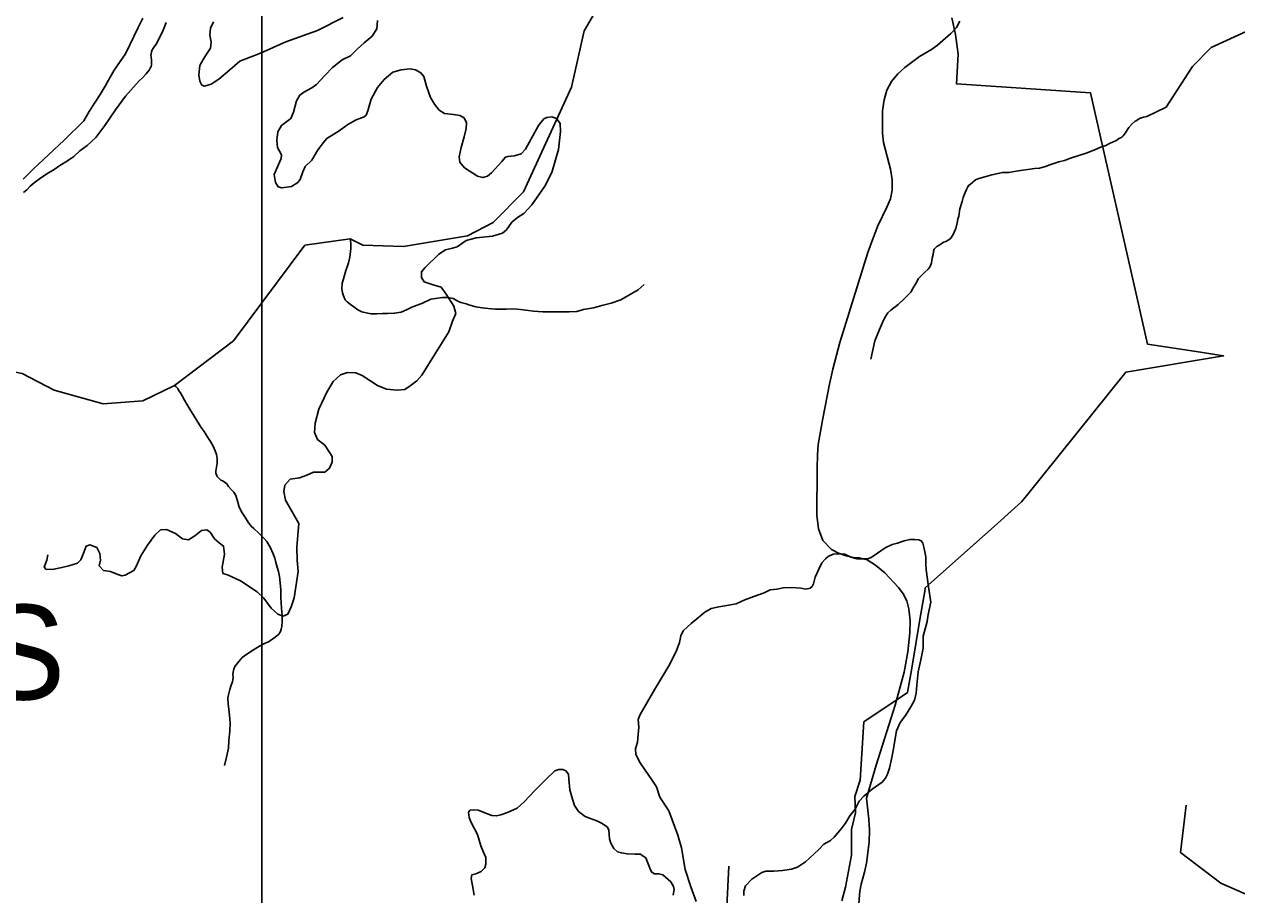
# Model space of a CAD drawing. Extents: x 1159738 to 1321356, y 736314 to 882035.
# Drawn here: x 1227066 to 1234235, y 828411 to 833558 of the extents above; entities that cross this region are included whole.
import ezdxf

# ---------------------------------------------------------------- set-up
doc = ezdxf.new("R2010")
doc.units = 0
for name, color, linetype in [('Exist Boundary Land Use Forest National US Forest Service', 7, 'Continuous'), ('Exist Boundary Land Use Forest National US Forest Service Label', 7, 'Continuous'), ('Exist Hydrographic Creek Single Shore', 7, 'Continuous'), ('Exist Hydrographic Misc Water Feature', 7, 'Continuous'), ('Exist Road Non-System Type 51', 7, 'Continuous'), ('Map Preparation Inset Cut Line', 7, 'Continuous')]:
    doc.layers.add(name, color=color, linetype=linetype)

msp = doc.modelspace()

# ---------------------------------------------------------------- linework, layer by layer
at = {"layer": 'Exist Boundary Land Use Forest National US Forest Service'}
msp.add_lwpolyline([(1231900, 828375.3), (1231921, 828456.2), (1231957, 828645.3), (1231958, 828797.2), (1231980.9, 828895.2), (1231977, 828991.2), (1232009.2, 829089.2), (1232031, 829433.3), (1232256.1, 829585.1), (1232289, 829607.3), (1232313.1, 829750.6), (1232361.5, 830038.9), (1232389.8, 830206.8), (1232393, 830226.3), (1232820.3, 830607), (1232963, 830734.3), (1232992, 830770.4), (1233579, 831500.3), (1234157, 831597.3), (1233994.4, 831622.6), (1233707, 831667.3), (1233643.8, 831946.7), (1233442, 832838.5), (1233371, 833152.3), (1232578, 833205.3), (1232587, 833380.3), (1232581.4, 833424.2), (1232572, 833497.3), (1232550, 833595.3)], dxfattribs=at)
at = {"layer": 'Exist Hydrographic Creek Single Shore'}
for points in [[(1226863.9, 831530.5), (1227054.9, 831493.9), (1227243.9, 831394.9), (1227533.9, 831313.6), (1227767.9, 831331.9), (1227954.2, 831422.6), (1228302.9, 831685.5), (1228725.9, 832251.6), (1228993.2, 832288.4), (1229067.9, 832251.2), (1229309, 832243.1), (1229686, 832307.8), (1229837.9, 832386.8), (1230017.9, 832567.1), (1230300.9, 833185.1), (1230376, 833518.4), (1230471.9, 833680.6), (1230933.9, 833802.6), (1231370.9, 834250.1), (1231407, 834341.3)], [(1236837, 824801.2), (1236818.5, 824893.8), (1236711.2, 825050.2), (1236717.3, 825188.2), (1236787.8, 825320.1), (1236680.2, 825769.8), (1236466.1, 826834.4), (1236394.1, 826970.4), (1236264.1, 827107.6), (1235503.1, 827644.9), (1235194.1, 827953), (1235037.1, 828031.7), (1234909.2, 828218.1), (1234486.1, 828328.3), (1234140.1, 828479.7), (1233903.1, 828661.7), (1233914, 828759.9), (1233935.1, 828940.1)], [(1231215, 828219.9), (1231232.1, 828580.6)]]:
    msp.add_lwpolyline(points, dxfattribs=at)
at = {"layer": 'Exist Hydrographic Misc Water Feature'}
for points in [[(1227905.4, 833569.3), (1227888.3, 833523.7), (1227875.7, 833498), (1227860.8, 833468.4), (1227854.4, 833454.5), (1227846.1, 833440.8), (1227831.5, 833419.1), (1227821.1, 833403.4), (1227818.9, 833393.4), (1227816.6, 833383.4), (1227814.4, 833373.5), (1227816.1, 833365.4), (1227819.7, 833345.4), (1227819.5, 833341.4), (1227819.4, 833337.4), (1227819.3, 833331.4), (1227819.1, 833323.4), (1227818.9, 833315.4), (1227816.6, 833307.4), (1227812.5, 833301.5), (1227808.3, 833293.6), (1227804, 833285.7), (1227787.5, 833264.1), (1227764.9, 833240.7), (1227748.5, 833225.1), (1227727.9, 833203.6), (1227666, 833133.2), (1227605.9, 833052.7), (1227572.6, 833003.5), (1227543.5, 832960.2), (1227512.4, 832919)], [(1232597.9, 833575.5), (1232577, 833539.5), (1232545, 833503.2), (1232464.9, 833433.6), (1232430, 833408.7), (1232358.9, 833366.6), (1232272, 833303), (1232231, 833265.3), (1232194, 833219.5), (1232167, 833169.2), (1232150, 833112)], [(1233816.9, 833068.6), (1233973, 833308.4), (1234084, 833421.1), (1234311.9, 833524.9)], [(1232150, 833112), (1232140.9, 833045.3), (1232139.9, 832914.4), (1232146, 832858.8), (1232187, 832701.1), (1232196.9, 832637.9), (1232196.9, 832577.3), (1232187, 832525.3), (1232167, 832476.1), (1232113, 832365.5), (1232081, 832284), (1232054, 832207.7), (1231888, 831677), (1231847, 831518.6), (1231827, 831429.4), (1231788, 831227.2), (1231761, 831073.4), (1231756, 831012.7), (1231754, 830932.6), (1231753, 830655.8), (1231762, 830574.8), (1231787, 830505.2), (1231839, 830451.5), (1231881, 830429.9), (1231926.1, 830414.8), (1231969, 830406), (1232003.1, 830403.5), (1232049, 830391.5), (1232100, 830359.1), (1232154, 830314.3), (1232236, 830228.7), (1232263.1, 830191.1), (1232284.1, 830149.9), (1232297, 830101.5), (1232305, 830029.8), (1232303, 829960.3), (1232291, 829847.6), (1232268.1, 829726.6), (1232216, 829532.6), (1232103, 829178.1), (1232045.1, 828981.6), (1232060.1, 828858.5), (1232063, 828792.6), (1232061.1, 828721.9), (1232046, 828597.9), (1232035, 828544.9), (1232014, 828474.3), (1232007.1, 828431.8), (1231999.1, 828333.6)], [(1232071, 831578.6), (1232095.7, 831686), (1232123.5, 831753.3), (1232140.6, 831794.9), (1232153.4, 831824.5), (1232172.1, 831852.1), (1232190.5, 831867.7), (1232233.3, 831900.6), (1232268.3, 831933.7), (1232286.7, 831951.3), (1232307.3, 831974.7), (1232322, 832000.4), (1232340.8, 832031.9), (1232351.3, 832053.6), (1232367.7, 832069.2), (1232388.3, 832090.7), (1232410.9, 832110.1), (1232421.3, 832125.9), (1232429.9, 832147.7), (1232434.6, 832175.6), (1232439.1, 832197.4), (1232441.5, 832213.4), (1232445.9, 832227.3), (1232462.4, 832244.9), (1232478.6, 832254.5), (1232501, 832270), (1232515.1, 832273.5), (1232533.3, 832283.1), (1232543.6, 832292.8), (1232558.2, 832314.5), (1232564.6, 832328.3), (1232573.1, 832350.1), (1232582, 832383.9), (1232586.6, 832405.8), (1232591.1, 832423.7), (1232598.2, 832467.6), (1232611.2, 832509.3), (1232617.9, 832533.1), (1232628.8, 832562.8), (1232637.1, 832580.6), (1232645.6, 832596.4), (1232651.8, 832606.2), (1232657.9, 832610.1), (1232674.2, 832623.7), (1232690.6, 832637.3), (1232710.9, 832646.7), (1232745.1, 832655.9), (1232787.5, 832666.8), (1232849.8, 832681.2), (1232888, 832682.2), (1232930.1, 832689.1), (1232970.4, 832696.1), (1233000.5, 832699.3), (1233038.6, 832704.3), (1233068.7, 832707.6), (1233105, 832716.6), (1233129.2, 832726), (1233183.7, 832744.7), (1233215.9, 832751.8), (1233252.3, 832766.9), (1233345.2, 832796.5), (1233399.8, 832817.1), (1233430.1, 832830.3), (1233460.4, 832841.6), (1233482.7, 832853), (1233505, 832862.4), (1233519.1, 832868.1), (1233535.5, 832879.6), (1233555.7, 832891.2), (1233564, 832899), (1233576.5, 832916.6), (1233589, 832936.3), (1233597.2, 832948.1), (1233613.7, 832967.7), (1233634.2, 832985.1), (1233640.2, 832987), (1233660.6, 833000.5), (1233682.8, 833007.9), (1233703, 833013.4), (1233816.9, 833068.6)], [(1227512.4, 832919), (1227489.7, 832887.5), (1227465, 832864.1), (1227438.4, 832840.9), (1227395.5, 832809.9), (1227358.6, 832776.8), (1227321.9, 832749.8), (1227277.3, 832722.9), (1227242.7, 832699.8), (1227199.9, 832672.9), (1227157.2, 832644), (1227124.6, 832620.8), (1227102, 832601.4), (1227081.4, 832579.8), (1227062.9, 832562.4)], [(1230731.3, 832019.4), (1230696.6, 831988.2), (1230641.7, 831955.7), (1230593, 831928.9), (1230536.4, 831908.3), (1230488.1, 831897.5), (1230431.6, 831881), (1230373.3, 831870.6), (1230333, 831859.5), (1230288.9, 831856.7), (1230236.9, 831858.1), (1230186.8, 831857.3), (1230132.9, 831856.7), (1230077, 831862.2), (1230047, 831864.9), (1230001.1, 831872.1), (1229961.2, 831875.2), (1229915.1, 831874.4), (1229885.1, 831873.1), (1229853.1, 831873.9), (1229809.1, 831877), (1229773.2, 831882), (1229735.3, 831887), (1229695.6, 831900), (1229679.7, 831904.4), (1229647.9, 831913.2), (1229634.1, 831919.6), (1229602.4, 831936.4), (1229568.7, 831943.3), (1229538.5, 831942.1), (1229498.4, 831937.1), (1229470.4, 831931.9), (1229421.7, 831909.1), (1229357, 831884.7), (1229326.6, 831869.5), (1229294.2, 831856.4), (1229256.1, 831849.3), (1229216, 831848.4), (1229183.9, 831847.1), (1229151.8, 831846), (1229117.9, 831846.8), (1229087.9, 831851.7), (1229062.1, 831858.4), (1229038.4, 831868.9), (1229014.8, 831887.5), (1228995.1, 831900.1), (1228975.6, 831916.6), (1228964, 831928.9), (1228954.4, 831953.2), (1228948.9, 831969.3), (1228943.6, 831995.5), (1228946.4, 832027.4), (1228953.1, 832053.3), (1228961.8, 832081.1), (1228968.3, 832102.9), (1228977.1, 832128.7), (1228983.6, 832146.6), (1228990.2, 832172.4), (1228992.7, 832194.3), (1228995.3, 832216.3), (1228997.7, 832230.2), (1228998, 832244.2), (1228996.6, 832264.3), (1228994.8, 832276.4), (1228993.2, 832288.4)], [(1228250.5, 829175.4), (1228261.8, 829225.2), (1228273.2, 829276.9), (1228276.2, 829322.8), (1228281.8, 829378.8), (1228282.9, 829424.8), (1228280.1, 829472.8), (1228275.1, 829509), (1228271.7, 829537.1), (1228270.7, 829575.2), (1228273.3, 829593.1), (1228282.1, 829624.9), (1228290.7, 829650.7), (1228297.2, 829670.6), (1228299.6, 829684.5), (1228302, 829698.5), (1228300.3, 829712.5), (1228300.7, 829726.5), (1228305.1, 829744.4), (1228311.6, 829760.2), (1228334.4, 829789.7), (1228355, 829813.2), (1228387.6, 829838.4), (1228422.2, 829859.5), (1228456.7, 829880.6), (1228491.2, 829897.8), (1228509.5, 829907.2), (1228521.7, 829914.9), (1228550.2, 829934.3), (1228570.6, 829951.7), (1228581.1, 829967.4), (1228585.4, 829981.4), (1228589.9, 829997.3), (1228590.7, 830029.3), (1228591.6, 830065.2), (1228586.6, 830103.4), (1228585.4, 830139.5), (1228584.2, 830167.5), (1228583.5, 830213.6), (1228578.5, 830255.7), (1228575.5, 830293.8), (1228570.2, 830322), (1228560.8, 830348.3), (1228553.6, 830376.5), (1228548.2, 830400.5), (1228537, 830430.9), (1228521.9, 830463.3), (1228500.7, 830499.9), (1228483.2, 830520.3), (1228453.9, 830549.2), (1228424.7, 830575.9), (1228407, 830590.4), (1228393.4, 830608.7), (1228370.5, 830645.3), (1228355.1, 830669.8), (1228337.8, 830702.2), (1228328.6, 830732.5), (1228324.9, 830746.6), (1228317.5, 830770.8), (1228306.1, 830791.1), (1228290.6, 830807.5), (1228274.9, 830825.9), (1228263.3, 830840.2), (1228247.7, 830852.6), (1228237.8, 830858.9), (1228227.9, 830863.1), (1228214.2, 830875.5), (1228206.4, 830883.7), (1228202.7, 830893.9), (1228198.9, 830904), (1228199.3, 830915.9), (1228206.4, 830963.8), (1228207.2, 830989.8), (1228203.8, 831013.9), (1228194.3, 831036.2), (1228183, 831062.5), (1228167.7, 831090.9), (1228148.6, 831121.4), (1228129.2, 831149.9), (1228111.8, 831174.3), (1228044.5, 831282.2), (1228027.3, 831312.7), (1228014, 831335), (1228000.5, 831361.3), (1227991.1, 831379.6), (1227981.3, 831389.9), (1227973.7, 831404.1), (1227967.8, 831410.2), (1227962.1, 831416.4), (1227958.1, 831418.5), (1227954.2, 831422.6)]]:
    msp.add_lwpolyline(points, dxfattribs=at)
at = {"layer": 'Exist Road Non-System Type 51'}
for points in [[(1227060.5, 832642.7), (1227119.7, 832700.5), (1227302.8, 832872.7), (1227418.3, 832986.8), (1227450.9, 833041.6), (1227484.9, 833096.5), (1227514.5, 833142.4), (1227544.2, 833191.3), (1227575.3, 833246.1), (1227599, 833286.1), (1227633, 833338), (1227665.6, 833383.9), (1227740.7, 833538.2), (1227767.4, 833594.5)], [(1228184.5, 833572.5), (1228168.2, 833534), (1228163.8, 833492.5), (1228171.2, 833452.5), (1228166.7, 833416.9), (1228147.5, 833387.3), (1228123.8, 833350.2), (1228104.5, 833314.7), (1228098.6, 833259.8), (1228104.6, 833222.1), (1228116.4, 833198.4), (1228132.7, 833191), (1228171.2, 833204.4), (1228217.1, 833234), (1228282.3, 833288.8), (1228340, 833340.7), (1228462.9, 833386.6), (1228612.5, 833453.3), (1228800, 833520.7), (1228952.5, 833597.8)], [(1229155.4, 833580), (1229150.9, 833531.1), (1229122.8, 833488.1), (1229076.9, 833448.1), (1229035.4, 833411), (1228995.4, 833371), (1228946.6, 833347.3)], [(1228946.6, 833347.3), (1228888.8, 833302.9), (1228842.9, 833254), (1228794, 833202.1), (1228767.5, 833182.1), (1228718.6, 833155.5), (1228696.4, 833139.2), (1228675.7, 833105.1), (1228657.9, 833038.4), (1228643.1, 832999.9), (1228610.5, 832977.6), (1228586.8, 832959.9), (1228566.1, 832921.3), (1228560.2, 832872.4), (1228563.1, 832829.4), (1228586.8, 832786.5), (1228585.4, 832763.6), (1228569.1, 832728), (1228543.9, 832668.7), (1228552.8, 832622.8), (1228567.6, 832597.6), (1228589.8, 832590.2), (1228646.1, 832599.1), (1228683.1, 832622.8), (1228697.9, 832640.6), (1228712.7, 832685), (1228727.5, 832717.6), (1228767.5, 832754.7), (1228800.1, 832811), (1228832.7, 832856.9), (1228856.3, 832882.1), (1228896.3, 832907.3), (1228927.4, 832928), (1228979.3, 832965.1), (1229029.6, 832993.2), (1229075.5, 833011), (1229088.2, 833020.8), (1229098.5, 833046), (1229117.8, 833114.2), (1229154.8, 833183.8), (1229194.8, 833231.2), (1229245.1, 833274.2), (1229295.5, 833289), (1229347.3, 833295), (1229379.9, 833287.6), (1229411, 833269.8), (1229428.8, 833249), (1229443.6, 833191.2), (1229468.7, 833124.5), (1229491, 833086), (1229519.1, 833050.5), (1229551.7, 833029.7), (1229603.5, 833023.8), (1229642, 833017.9), (1229667.2, 833004.5), (1229682, 832974.9), (1229679, 832940.8), (1229667.2, 832891.9), (1229649.4, 832829.7), (1229637.6, 832774.8), (1229642, 832742.2), (1229670.1, 832709.6), (1229745.7, 832659.2), (1229776.8, 832651.8), (1229804.9, 832659.2), (1229828.6, 832680), (1229889.3, 832746.7), (1229911.5, 832771.9), (1229924.8, 832776.3), (1229964.8, 832779.3), (1230003.3, 832792.6), (1230030, 832819.3), (1230106.4, 832959.9), (1230138.9, 832998.4), (1230156.7, 833005.8), (1230186.3, 833010.3), (1230213, 832999.9), (1230235.2, 832971.7), (1230236.7, 832924.3), (1230224.8, 832817.6), (1230184.8, 832680.7), (1230143.4, 832600.7), (1230066.4, 832489.6), (1230020.5, 832439.2), (1229983.4, 832415.5), (1229949.4, 832387.3), (1229918.3, 832342.9), (1229893.1, 832322.1), (1229833.9, 832304.3), (1229737.6, 832295.5), (1229678.4, 832279.2), (1229626.6, 832242.1), (1229598.4, 832233.2), (1229557, 832224.3), (1229517, 832199.1), (1229436, 832119.9), (1229415.3, 832093.2), (1229415.3, 832060.6), (1229430.1, 832035.4), (1229483.4, 832017.6), (1229530.8, 832002.8)], [(1229530.8, 832002.8), (1229560.4, 831961.3), (1229606.3, 831890.2), (1229618.2, 831847.2), (1229597.4, 831802.8), (1229576.7, 831739), (1229498.2, 831613.9), (1229416.8, 831483.5), (1229387.2, 831449.4), (1229348.7, 831419.7), (1229316.1, 831397.5), (1229271.7, 831394.6), (1229208, 831400.5), (1229154.7, 831422.7), (1229064.3, 831480.5), (1229025.8, 831496.8), (1228978.4, 831499.8), (1228937, 831484.9), (1228891.9, 831445.6), (1228854.9, 831383.4), (1228807.5, 831282.6), (1228786.7, 831199.6), (1228782.3, 831143.3), (1228800.1, 831103.3), (1228843, 831069.2), (1228869.7, 831029.2), (1228887.4, 831002.5), (1228887.4, 830968.4), (1228871.2, 830932.9), (1228843, 830909.2), (1228816.4, 830909.2), (1228776.4, 830910.6), (1228737.9, 830892.9), (1228693.5, 830876.6), (1228638.7, 830867.7), (1228607.6, 830833.6), (1228602, 830796), (1228610.8, 830744.1), (1228650.8, 830675.9), (1228689.3, 830606.3), (1228686.4, 830560.4), (1228677.5, 830465.5), (1228680.4, 830389.9), (1228686.4, 830321.8), (1228662.6, 830167.1), (1228644.9, 830113.8), (1228624.1, 830069.3), (1228597.5, 830058.9), (1228564.9, 830070.8), (1228526.4, 830104.9), (1228482, 830165.6), (1228443.5, 830202.7), (1228345.7, 830266.4), (1228267.2, 830302), (1228240.6, 830310.9), (1228236.1, 830347.9), (1228251, 830425), (1228245, 830472.4), (1228218.4, 830491.7), (1228191.7, 830515.4), (1228165.6, 830554.5), (1228144.9, 830567.8), (1228115.2, 830564.9), (1228075.3, 830532.3), (1228036.8, 830510), (1228001.2, 830516), (1227959.8, 830547.1), (1227907.9, 830570.8), (1227872.4, 830569.3), (1227838.3, 830536.7), (1227795.4, 830477.4), (1227755.4, 830415.2), (1227730.2, 830355.9), (1227713.9, 830327.8), (1227662.1, 830301.1), (1227644.3, 830296.7), (1227620.6, 830304.1), (1227576.2, 830323.3), (1227534.8, 830329.3), (1227509.6, 830355.9), (1227517, 830388.5), (1227512.5, 830428.5), (1227496.2, 830464.1), (1227453.3, 830480.4), (1227432.6, 830473), (1227420.7, 830440.4), (1227401.5, 830391.5), (1227380.7, 830370.7), (1227330.4, 830355.9), (1227289.6, 830345.9), (1227242.2, 830335.5), (1227196.3, 830334.1), (1227184.5, 830347.4), (1227199.3, 830388.9), (1227206.7, 830420)], [(1231832.7, 828731.1), (1231854.1, 828751.4), (1231897.1, 828802.3), (1231920.8, 828834), (1231946.8, 828878.1), (1231978.5, 828916.5), (1232002.2, 828964), (1232029.3, 828994.6), (1232079, 829035.3), (1232138.6, 829076.5), (1232157.8, 829100.3), (1232169.1, 829125.1), (1232181.5, 829160.2), (1232195.1, 829222.4), (1232203, 829263.1), (1232223.3, 829379.6), (1232244.8, 829430.5), (1232276.4, 829470.1), (1232308.1, 829523.2), (1232329.5, 829562.2), (1232339.7, 829602.9), (1232343.1, 829650.4), (1232352.1, 829728.4), (1232366.8, 829799.7), (1232380.4, 829868.7), (1232381.5, 829939.9), (1232404.1, 830026), (1232410.9, 830067.8), (1232425.6, 830140.2), (1232412, 830231.8), (1232399.6, 830332.5), (1232397.3, 830367.5), (1232396.2, 830409.4), (1232386, 830458), (1232378.1, 830489.7), (1232369.1, 830504.4), (1232354.4, 830508.9), (1232329.5, 830511.2), (1232302.4, 830512.3), (1232268.5, 830504.4), (1232230.1, 830489.7), (1232198.4, 830481.8), (1232155.5, 830461.4), (1232110.3, 830430.9), (1232074.1, 830406), (1232051.5, 830398.1), (1232021, 830396.9), (1231990.5, 830396.9), (1231953.2, 830407.1), (1231918.1, 830424.1), (1231878.6, 830427.5), (1231849.2, 830424.1), (1231819.8, 830411.6), (1231802.9, 830398.1), (1231782.5, 830373.2), (1231763.3, 830337), (1231743, 830288.4), (1231732.8, 830248.8), (1231724.6, 830233), (1231712.2, 830222.9), (1231687.3, 830218.3), (1231658, 830222.9), (1231604.8, 830227.4), (1231554, 830226.3), (1231515.6, 830218.3), (1231476, 830214.9), (1231441, 830196.9), (1231378.8, 830175.4), (1231326.8, 830155), (1231274.8, 830131.3), (1231220.6, 830122.2), (1231172, 830113.2), (1231127.9, 830104.1), (1231090.6, 830081.5), (1231055.6, 830052.1), (1231009.2, 830014.8), (1230962.9, 829971.8), (1230948.7, 829941.8), (1230939.6, 829903.4), (1230920.4, 829850.2), (1230876.3, 829764.3), (1230793.8, 829626.3), (1230708.2, 829476.6), (1230696.9, 829448.3), (1230699.2, 829401.9), (1230696.9, 829357.8), (1230691.3, 829313.7), (1230681.1, 829274.1), (1230682.2, 829241.3), (1230707.1, 829191.6), (1230780.5, 829084.7), (1230804.2, 829048.5), (1230824.5, 828987.5), (1230877.7, 828907.2), (1230929.5, 828763), (1230952.1, 828688.4), (1230974.7, 828560.6), (1231006.4, 828458.8), (1231038, 828372.2)], [(1230902.4, 828408.4), (1230908, 828442.3), (1230904.6, 828460.4), (1230888.8, 828487.5), (1230842.5, 828529.4), (1230818.8, 828535), (1230792.8, 828535), (1230775.8, 828544.1), (1230767.9, 828557.6), (1230741.9, 828628.9), (1230720.4, 828643.6), (1230709.1, 828650.4), (1230678.6, 828651.5), (1230631.2, 828652.6), (1230597.2, 828658.3), (1230573.5, 828665.1), (1230552, 828685.4), (1230534, 828716), (1230526.5, 828742.5), (1230525.4, 828767.4), (1230522, 828792.3), (1230515.2, 828810.4), (1230483.6, 828833), (1230451.9, 828847.7), (1230409, 828864.7), (1230381.9, 828873.7), (1230343.4, 828903.1), (1230319.7, 828938.2), (1230307.3, 828975.5), (1230292.6, 829032.1), (1230285.8, 829094.3), (1230283.8, 829124.2), (1230269.1, 829143.4), (1230251, 829151.3), (1230227.3, 829152.5), (1230202.4, 829144.6), (1230151.6, 829093.7), (1230084.9, 829028.1), (1230022.7, 828960.2), (1229979.8, 828924), (1229924.4, 828898), (1229883.7, 828884.4), (1229856.6, 828877.7), (1229830.6, 828879.9), (1229804.6, 828890.1), (1229749.2, 828911.6), (1229721, 828913.9), (1229702.9, 828911.6), (1229692.7, 828900.3), (1229696.1, 828867.5), (1229708.6, 828838.1), (1229745.1, 828766.5), (1229765.5, 828700.9), (1229779, 828667), (1229796, 828630.8), (1229794.9, 828591.2), (1229790.3, 828569.7), (1229767.7, 828549.4), (1229736.1, 828535.8), (1229713.5, 828529), (1229709, 828507.5), (1229715.8, 828466.8), (1229727.1, 828408)], [(1231320, 828407.2), (1231320, 828433.2), (1231331.3, 828463.7), (1231367.5, 828503.3), (1231427.4, 828542.9), (1231450, 828549.7), (1231497.5, 828550.8), (1231548.3, 828554.2), (1231602.6, 828563.2), (1231638.7, 828573.4), (1231685.1, 828606.2), (1231761.9, 828677.5), (1231794.2, 828709.6), (1231832.7, 828731.1)]]:
    msp.add_lwpolyline(points, dxfattribs=at)
at = {"layer": 'Map Preparation Inset Cut Line'}
msp.add_lwpolyline([(1228470.6, 811005.5), (1261974.5, 811005.5), (1261974.5, 834521.3), (1228470.6, 834521.3)], close=True, dxfattribs=at)

# ---------------------------------------------------------------- texts
at = {"layer": 'Exist Boundary Land Use Forest National US Forest Service Label'}
msp.add_text('RESOURCES', height=560, dxfattribs=at).set_placement((1222565.5, 829565.5))

doc.saveas('drawing.dxf')
